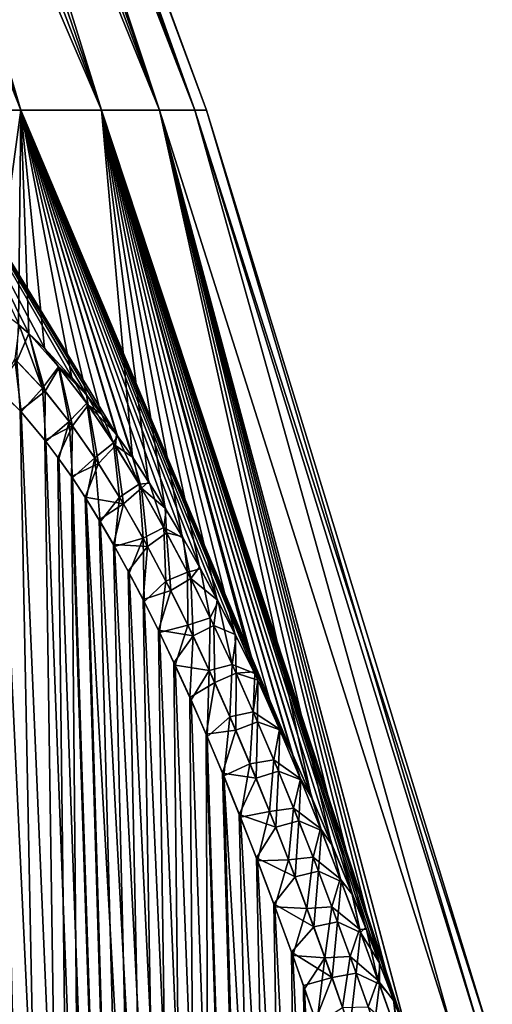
# Model space of a CAD drawing. Header units: metres. Extents: x -109 to 109, y -505 to 40.
# Tile 290 of 331: x 93.7 to 97.08, y -72.84 to -65.8. Entities that reach past the tile are written whole.
import ezdxf

# ---------------------------------------------------------------- set-up
doc = ezdxf.new("R2010")
doc.units = ezdxf.units.M
doc.layers.add('solid_K244224000C74', color=7, linetype='CONTINUOUS')

msp = doc.modelspace()

# ---------------------------------------------------------------- linework, layer by layer
at = {"layer": 'solid_K244224000C74'}
for points in [[(93.706413, -66.448959, -6.888408), (91.135818, -59.914131, -6.771239), (91.480942, -59.914131, -5.968943)], [(93.706413, -66.448959, -6.888408), (92.973717, -66.448959, -8.49279), (91.135818, -59.914131, -6.771239)], [(93.706413, -66.448959, 6.888408), (91.480942, -59.914131, 5.968943), (91.135818, -59.914131, 6.77124)], [(92.973717, -66.448959, 8.49279), (93.706413, -66.448959, 6.888408), (91.135818, -59.914131, 6.77124)], [(93.706413, -66.448959, -6.888408), (91.480942, -59.914131, -5.968943), (91.782127, -59.914131, -5.149138)], [(94.283287, -66.448959, 5.221643), (91.782127, -59.914131, 5.149138), (91.480942, -59.914131, 5.968943)], [(93.706413, -66.448959, 6.888408), (94.283287, -66.448959, 5.221643), (91.480942, -59.914131, 5.968943)], [(94.283287, -66.448959, -5.221643), (91.782127, -59.914131, -5.149138), (92.038483, -59.914131, -4.31423)], [(94.283287, -66.448959, -5.221643), (93.706413, -66.448959, -6.888408), (91.782127, -59.914131, -5.149138)], [(94.283287, -66.448959, 5.221643), (92.038483, -59.914131, 4.31423), (91.782127, -59.914131, 5.149138)], [(94.283287, -66.448959, -5.221643), (92.038483, -59.914131, -4.31423), (92.24926, -59.914131, -3.466668)], [(94.699112, -66.448959, 3.507591), (92.24926, -59.914131, 3.466668), (92.038483, -59.914131, 4.31423)], [(94.283287, -66.448959, 5.221643), (94.699112, -66.448959, 3.507591), (92.038483, -59.914131, 4.31423)], [(94.699112, -66.448959, -3.507591), (92.24926, -59.914131, -3.466668), (92.413841, -59.914131, -2.608938)], [(94.699112, -66.448959, -3.507591), (94.283287, -66.448959, -5.221643), (92.24926, -59.914131, -3.466668)], [(94.699112, -66.448959, 3.507591), (92.413841, -59.914131, 2.608938), (92.24926, -59.914131, 3.466668)], [(94.699112, -66.448959, -3.507591), (92.413841, -59.914131, -2.608938), (92.531746, -59.914131, -1.743554)], [(94.950119, -66.448959, 1.761773), (92.531746, -59.914131, 1.743554), (92.413841, -59.914131, 2.608938)], [(94.699112, -66.448959, 3.507591), (94.950119, -66.448959, 1.761773), (92.413841, -59.914131, 2.608938)], [(94.950119, -66.448959, -1.761773), (92.531746, -59.914131, -1.743554), (92.602631, -59.914131, -0.873057)], [(94.950119, -66.448959, -1.761773), (94.699112, -66.448959, -3.507591), (92.531746, -59.914131, -1.743554)], [(94.950119, -66.448959, 1.761773), (92.602631, -59.914131, 0.873057), (92.531746, -59.914131, 1.743554)], [(94.950119, -66.448959, -1.761773), (92.602631, -59.914131, -0.873057), (92.626282, -59.914131)], [(92.602631, -59.914131, 0.873057), (95.034042, -66.448959), (92.626282, -59.914131)], [(94.950119, -66.448959, 1.761773), (95.034042, -66.448959), (92.602631, -59.914131, 0.873057)], [(95.034042, -66.448959), (94.950119, -66.448959, -1.761773), (92.626282, -59.914131)], [(93.51503, -67.849205, -8.448168), (92.973717, -66.448959, -8.49279), (93.706413, -66.448959, -6.888408)], [(94.399162, -68.777893, 7.202258), (93.706413, -66.448959, 6.888408), (92.973717, -66.448959, 8.49279)], [(94.289665, -68.628799, 7.346004), (94.399162, -68.777893, 7.202258), (92.973717, -66.448959, 8.49279)], [(94.18325, -68.492966, 7.488705), (94.289665, -68.628799, 7.346004), (92.973717, -66.448959, 8.49279)], [(94.079865, -68.369446, 7.629959), (94.18325, -68.492966, 7.488705), (92.973717, -66.448959, 8.49279)], [(93.882317, -68.156311, 7.906448), (94.079865, -68.369446, 7.629959), (92.973717, -66.448959, 8.49279)], [(93.764732, -68.045166, 8.07599), (93.882317, -68.156311, 7.906448), (92.973717, -66.448959, 8.49279)], [(93.696449, -67.985725, 8.175849), (93.764732, -68.045166, 8.07599), (92.973717, -66.448959, 8.49279)], [(93.689911, -67.98037, -8.185557), (93.51503, -67.849205, -8.448168), (93.706413, -66.448959, -6.888408)], [(93.764603, -68.045143, -8.076255), (93.689911, -67.98037, -8.185557), (93.706413, -66.448959, -6.888408)], [(94.504585, -68.929298, -7.06601), (93.706413, -66.448959, -6.888408), (94.283287, -66.448959, -5.221643)], [(93.875626, -68.149628, -7.915969), (93.764603, -68.045143, -8.076255), (93.706413, -66.448959, -6.888408)], [(94.072945, -68.361343, -7.639393), (93.875626, -68.149628, -7.915969), (93.706413, -66.448959, -6.888408)], [(94.176201, -68.484238, -7.498228), (94.072945, -68.361343, -7.639393), (93.706413, -66.448959, -6.888408)], [(94.282516, -68.619484, -7.355564), (94.176201, -68.484238, -7.498228), (93.706413, -66.448959, -6.888408)], [(94.392021, -68.768044, -7.211665), (94.282516, -68.619484, -7.355564), (93.706413, -66.448959, -6.888408)], [(94.504585, -68.929298, -7.06601), (94.392021, -68.768044, -7.211665), (93.706413, -66.448959, -6.888408)], [(95.650711, -71.057091, 5.727945), (94.283287, -66.448959, 5.221643), (93.706413, -66.448959, 6.888408)], [(95.513344, -70.758392, 5.87583), (95.650711, -71.057091, 5.727945), (93.706413, -66.448959, 6.888408)], [(95.40181, -70.524002, 5.997967), (95.513344, -70.758392, 5.87583), (93.706413, -66.448959, 6.888408)], [(95.378555, -70.476082, 6.023699), (95.40181, -70.524002, 5.997967), (93.706413, -66.448959, 6.888408)], [(95.24646, -70.210609, 6.171999), (95.378555, -70.476082, 6.023699), (93.706413, -66.448959, 6.888408)], [(95.117081, -69.961349, 6.320426), (95.24646, -70.210609, 6.171999), (93.706413, -66.448959, 6.888408)], [(94.990387, -69.727173, 6.468386), (95.117081, -69.961349, 6.320426), (93.706413, -66.448959, 6.888408)], [(94.866455, -69.50856, 6.616379), (94.990387, -69.727173, 6.468386), (93.706413, -66.448959, 6.888408)], [(94.745338, -69.304855, 6.764029), (94.866455, -69.50856, 6.616379), (93.706413, -66.448959, 6.888408)], [(94.627045, -69.115044, 6.91069), (94.745338, -69.304855, 6.764029), (93.706413, -66.448959, 6.888408)], [(94.511635, -68.939636, 7.056916), (94.627045, -69.115044, 6.91069), (93.706413, -66.448959, 6.888408)], [(94.399162, -68.777893, 7.202258), (94.511635, -68.939636, 7.056916), (93.706413, -66.448959, 6.888408)], [(95.784607, -71.35936, -5.586965), (94.283287, -66.448959, -5.221643), (94.699112, -66.448959, -3.507591)], [(94.620094, -69.104256, -6.919432), (94.504585, -68.929298, -7.06601), (94.283287, -66.448959, -5.221643)], [(94.738472, -69.293594, -6.772472), (94.620094, -69.104256, -6.919432), (94.283287, -66.448959, -5.221643)], [(94.859665, -69.496834, -6.624535), (94.738472, -69.293594, -6.772472), (94.283287, -66.448959, -5.221643)], [(94.983673, -69.715012, -6.476263), (94.859665, -69.496834, -6.624535), (94.283287, -66.448959, -5.221643)], [(95.110458, -69.948799, -6.328033), (94.983673, -69.715012, -6.476263), (94.283287, -66.448959, -5.221643)], [(95.239937, -70.197723, -6.179347), (95.110458, -69.948799, -6.328033), (94.283287, -66.448959, -5.221643)], [(95.372131, -70.462875, -6.030791), (95.239937, -70.197723, -6.179347), (94.283287, -66.448959, -5.221643)], [(95.401665, -70.523674, -5.998107), (95.372131, -70.462875, -6.030791), (94.283287, -66.448959, -5.221643)], [(95.507027, -70.744896, -5.882671), (95.401665, -70.523674, -5.998107), (94.283287, -66.448959, -5.221643)], [(95.644501, -71.043327, -5.73454), (95.507027, -70.744896, -5.882671), (94.283287, -66.448959, -5.221643)], [(95.784607, -71.35936, -5.586965), (95.644501, -71.043327, -5.73454), (94.283287, -66.448959, -5.221643)], [(96.481544, -73.105301, 4.899496), (94.699112, -66.448959, 3.507591), (94.283287, -66.448959, 5.221643)], [(96.376045, -72.822647, 4.998923), (96.481544, -73.105301, 4.899496), (94.283287, -66.448959, 5.221643)], [(96.275734, -72.559814, 5.094802), (96.376045, -72.822647, 4.998923), (94.283287, -66.448959, 5.221643)], [(96.176476, -72.305542, 5.191098), (96.275734, -72.559814, 5.094802), (94.283287, -66.448959, 5.221643)], [(96.078369, -72.060173, 5.288), (96.176476, -72.305542, 5.191098), (94.283287, -66.448959, 5.221643)], [(95.933319, -71.707893, 5.434099), (96.078369, -72.060173, 5.288), (94.283287, -66.448959, 5.221643)], [(95.790703, -71.373375, 5.580614), (95.933319, -71.707893, 5.434099), (94.283287, -66.448959, 5.221643)], [(95.650711, -71.057091, 5.727945), (95.790703, -71.373375, 5.580614), (94.283287, -66.448959, 5.221643)], [(96.812027, -73.114449, -3.285214), (94.699112, -66.448959, -3.507591), (94.950119, -66.448959, -1.761773)], [(95.92733, -71.693619, -5.440209), (95.784607, -71.35936, -5.586965), (94.699112, -66.448959, -3.507591)], [(96.072487, -72.045654, -5.29387), (95.92733, -71.693619, -5.440209), (94.699112, -66.448959, -3.507591)], [(96.17067, -72.290871, -5.196811), (96.072487, -72.045654, -5.29387), (94.699112, -66.448959, -3.507591)], [(96.269997, -72.544998, -5.100358), (96.17067, -72.290871, -5.196811), (94.699112, -66.448959, -3.507591)], [(96.370392, -72.807693, -5.004322), (96.269997, -72.544998, -5.100358), (94.699112, -66.448959, -3.507591)], [(96.481453, -73.10508, -4.899594), (96.370392, -72.807693, -5.004322), (94.699112, -66.448959, -3.507591)], [(96.812027, -73.114449, -3.285214), (96.481453, -73.10508, -4.899594), (94.699112, -66.448959, -3.507591)], [(96.812042, -73.114449, 3.285115), (94.950119, -66.448959, 1.761773), (94.699112, -66.448959, 3.507591)], [(96.812042, -73.114449, 3.285115), (94.699112, -66.448959, 3.507591), (96.481544, -73.105301, 4.899496)], [(97.009888, -73.114449, -1.6479), (94.950119, -66.448959, -1.761773), (95.034042, -66.448959)], [(97.009888, -73.114449, -1.6479), (96.812027, -73.114449, -3.285214), (94.950119, -66.448959, -1.761773)], [(94.950119, -66.448959, 1.761773), (97.075981, -73.114449), (95.034042, -66.448959)], [(97.009888, -73.114449, 1.647851), (97.075981, -73.114449), (94.950119, -66.448959, 1.761773)], [(97.009888, -73.114449, 1.647851), (94.950119, -66.448959, 1.761773), (96.812042, -73.114449, 3.285115)], [(97.075981, -73.114449), (97.009888, -73.114449, -1.6479), (95.034042, -66.448959)], [(93.663689, -68.226891, 8.368567), (93.861626, -68.434776, 8.095856), (93.696449, -67.985725, 8.175849)], [(93.679619, -68.242073, -8.3461), (93.689911, -67.98037, -8.185557), (93.764603, -68.045143, -8.076255)], [(93.861626, -68.434776, 8.095856), (93.764732, -68.045166, 8.07599), (93.696449, -67.985725, 8.175849)], [(93.8815, -68.457825, -8.069182), (93.679619, -68.242073, -8.3461), (93.764603, -68.045143, -8.076255)], [(93.982269, -68.287895, -7.786486), (93.764603, -68.045143, -8.076255), (93.875626, -68.149628, -7.915969)], [(93.8815, -68.457825, -8.069182), (93.764603, -68.045143, -8.076255), (93.982269, -68.287895, -7.786486)], [(93.977463, -68.282166, 7.79274), (93.882317, -68.156311, 7.906448), (93.764732, -68.045166, 8.07599)], [(93.861626, -68.434776, 8.095856), (93.977463, -68.282166, 7.79274), (93.764732, -68.045166, 8.07599)], [(94.380264, -102.819321, 9.522743), (92.856941, -68.193947, 9.719368), (92.734947, -68.23732, 9.944122)], [(94.380264, -102.819321, 9.522743), (92.981041, -68.180748, 9.500344), (92.856941, -68.193947, 9.719368)], [(94.380264, -102.819321, 9.522743), (93.109276, -68.197083, 9.283277), (92.981041, -68.180748, 9.500344)], [(94.380264, -102.819321, 9.522743), (93.243881, -68.243668, 9.064617), (93.109276, -68.197083, 9.283277)], [(93.982269, -68.287895, -7.786486), (93.875626, -68.149628, -7.915969), (94.072945, -68.361343, -7.639393)], [(93.977463, -68.282166, 7.79274), (94.079865, -68.369446, 7.629959), (93.882317, -68.156311, 7.906448)], [(93.687683, -102.819366, 10.722225), (94.380264, -102.819321, 9.522743), (92.734947, -68.23732, 9.944122)], [(94.380058, -102.819336, -9.523075), (93.238556, -68.241394, -9.073096), (93.382187, -68.320358, -8.84892)], [(94.380058, -102.819336, -9.523075), (93.687553, -102.819359, -10.722473), (93.238556, -68.241394, -9.073096)], [(94.380264, -102.819321, 9.522743), (93.387352, -68.323792, 8.841026), (93.243881, -68.243668, 9.064617)], [(93.679619, -68.242073, -8.3461), (93.702156, -68.598885, -8.380928), (93.536407, -68.437996, -8.618258)], [(93.663689, -68.226891, 8.368567), (93.542068, -68.442955, 8.609971), (93.708611, -68.605797, 8.371897)], [(93.663689, -68.226891, 8.368567), (93.708611, -68.605797, 8.371897), (93.861626, -68.434776, 8.095856)], [(93.8815, -68.457825, -8.069182), (93.702156, -68.598885, -8.380928), (93.679619, -68.242073, -8.3461)], [(94.380058, -102.819336, -9.523075), (93.382187, -68.320358, -8.84892), (93.536407, -68.437996, -8.618258)], [(95.161568, -102.718796, 8.376284), (93.542068, -68.442955, 8.609971), (93.387352, -68.323792, 8.841026)], [(94.380264, -102.819321, 9.522743), (95.161568, -102.718796, 8.376284), (93.387352, -68.323792, 8.841026)], [(93.861626, -68.434776, 8.095856), (94.052338, -68.672905, 7.845361), (93.977463, -68.282166, 7.79274)], [(94.075592, -68.704231, -7.815548), (93.8815, -68.457825, -8.069182), (93.982269, -68.287895, -7.786486)], [(94.178688, -68.544037, 7.537802), (94.079865, -68.369446, 7.629959), (93.977463, -68.282166, 7.79274)], [(94.052338, -68.672905, 7.845361), (94.178688, -68.544037, 7.537802), (93.977463, -68.282166, 7.79274)], [(93.982269, -68.287895, -7.786486), (94.072945, -68.361343, -7.639393), (94.176201, -68.484238, -7.498228)], [(94.187859, -68.556831, -7.526468), (93.982269, -68.287895, -7.786486), (94.176201, -68.484238, -7.498228)], [(94.075592, -68.704231, -7.815548), (93.982269, -68.287895, -7.786486), (94.187859, -68.556831, -7.526468)], [(94.178688, -68.544037, 7.537802), (94.18325, -68.492966, 7.488705), (94.079865, -68.369446, 7.629959)], [(94.380058, -102.819336, -9.523075), (93.536407, -68.437996, -8.618258), (93.702156, -68.598885, -8.380928)], [(95.161568, -102.718796, 8.376284), (93.708611, -68.605797, 8.371897), (93.542068, -68.442955, 8.609971)], [(93.8815, -68.457825, -8.069182), (93.879776, -68.807144, -8.137704), (93.702156, -68.598885, -8.380928)], [(93.861626, -68.434776, 8.095856), (93.708611, -68.605797, 8.371897), (93.886864, -68.816261, 8.128226)], [(93.861626, -68.434776, 8.095856), (93.886864, -68.816261, 8.128226), (94.052338, -68.672905, 7.845361)], [(94.075592, -68.704231, -7.815548), (93.879776, -68.807144, -8.137704), (93.8815, -68.457825, -8.069182)], [(94.187859, -68.556831, -7.526468), (94.176201, -68.484238, -7.498228), (94.282516, -68.619484, -7.355564)], [(94.052338, -68.672905, 7.845361), (94.235497, -68.934357, 7.615168), (94.178688, -68.544037, 7.537802)], [(94.261917, -68.974594, -7.582749), (94.075592, -68.704231, -7.815548), (94.187859, -68.556831, -7.526468)], [(94.370514, -68.825844, 7.30539), (94.18325, -68.492966, 7.488705), (94.178688, -68.544037, 7.537802)], [(94.235497, -68.934357, 7.615168), (94.370514, -68.825844, 7.30539), (94.178688, -68.544037, 7.537802)], [(94.370514, -68.825844, 7.30539), (94.289665, -68.628799, 7.346004), (94.18325, -68.492966, 7.488705)], [(94.187859, -68.556831, -7.526468), (94.282516, -68.619484, -7.355564), (94.392021, -68.768044, -7.211665)], [(94.383698, -68.846306, -7.289752), (94.187859, -68.556831, -7.526468), (94.392021, -68.768044, -7.211665)], [(94.261917, -68.974594, -7.582749), (94.187859, -68.556831, -7.526468), (94.383698, -68.846306, -7.289752)], [(94.380058, -102.819336, -9.523075), (93.702156, -68.598885, -8.380928), (93.879776, -68.807144, -8.137704)], [(95.161568, -102.718796, 8.376284), (93.886864, -68.816261, 8.128226), (93.708611, -68.605797, 8.371897)], [(94.052338, -68.672905, 7.845361), (93.886864, -68.816261, 8.128226), (93.979958, -68.940262, 8.005233)], [(94.052338, -68.672905, 7.845361), (93.979958, -68.940262, 8.005233), (94.075645, -69.076996, 7.881667)], [(94.052338, -68.672905, 7.845361), (94.075645, -69.076996, 7.881667), (94.235497, -68.934357, 7.615168)], [(94.370514, -68.825844, 7.30539), (94.399162, -68.777893, 7.202258), (94.289665, -68.628799, 7.346004)], [(94.075592, -68.704231, -7.815548), (93.972717, -68.930305, -8.01469), (93.879776, -68.807144, -8.137704)], [(94.075592, -68.704231, -7.815548), (94.068329, -69.066254, -7.891024), (93.972717, -68.930305, -8.01469)], [(94.261917, -68.974594, -7.582749), (94.068329, -69.066254, -7.891024), (94.075592, -68.704231, -7.815548)], [(94.383698, -68.846306, -7.289752), (94.392021, -68.768044, -7.211665), (94.504585, -68.929298, -7.06601)], [(94.380058, -102.819336, -9.523075), (93.879776, -68.807144, -8.137704), (93.972717, -68.930305, -8.01469)], [(95.161568, -102.718796, 8.376284), (93.979958, -68.940262, 8.005233), (93.886864, -68.816261, 8.128226)], [(94.235497, -68.934357, 7.615168), (94.411491, -69.21434, 7.402923), (94.370514, -68.825844, 7.30539)], [(94.553741, -69.122963, 7.092354), (94.399162, -68.777893, 7.202258), (94.370514, -68.825844, 7.30539)], [(94.411491, -69.21434, 7.402923), (94.553741, -69.122963, 7.092354), (94.370514, -68.825844, 7.30539)], [(94.553741, -69.122963, 7.092354), (94.511635, -68.939636, 7.056916), (94.399162, -68.777893, 7.202258)], [(94.440773, -69.263313, -7.368348), (94.261917, -68.974594, -7.582749), (94.383698, -68.846306, -7.289752)], [(94.570557, -69.151443, -7.073182), (94.383698, -68.846306, -7.289752), (94.504585, -68.929298, -7.06601)], [(94.440773, -69.263313, -7.368348), (94.383698, -68.846306, -7.289752), (94.570557, -69.151443, -7.073182)], [(94.380058, -102.819336, -9.523075), (93.972717, -68.930305, -8.01469), (94.068329, -69.066254, -7.891024)], [(95.161568, -102.718796, 8.376284), (94.075645, -69.076996, 7.881667), (93.979958, -68.940262, 8.005233)], [(94.261917, -68.974594, -7.582749), (94.166206, -69.215469, -7.767331), (94.068329, -69.066254, -7.891024)], [(94.235497, -68.934357, 7.615168), (94.075645, -69.076996, 7.881667), (94.173653, -69.227135, 7.75803)], [(94.440773, -69.263313, -7.368348), (94.166206, -69.215469, -7.767331), (94.261917, -68.974594, -7.582749)], [(94.235497, -68.934357, 7.615168), (94.173653, -69.227135, 7.75803), (94.274101, -69.390419, 7.634208)], [(94.235497, -68.934357, 7.615168), (94.274101, -69.390419, 7.634208), (94.411491, -69.21434, 7.402923)], [(94.570557, -69.151443, -7.073182), (94.504585, -68.929298, -7.06601), (94.620094, -69.104256, -6.919432)], [(94.553741, -69.122963, 7.092354), (94.627045, -69.115044, 6.91069), (94.511635, -68.939636, 7.056916)], [(95.161369, -102.718834, -8.376556), (94.068329, -69.066254, -7.891024), (94.166206, -69.215469, -7.767331)], [(95.161369, -102.718834, -8.376556), (94.380058, -102.819336, -9.523075), (94.068329, -69.066254, -7.891024)], [(95.161568, -102.718796, 8.376284), (94.173653, -69.227135, 7.75803), (94.075645, -69.076996, 7.881667)], [(94.729187, -69.431999, 6.896048), (94.627045, -69.115044, 6.91069), (94.553741, -69.122963, 7.092354)], [(94.570557, -69.151443, -7.073182), (94.620094, -69.104256, -6.919432), (94.738472, -69.293594, -6.772472)], [(94.729187, -69.431999, 6.896048), (94.745338, -69.304855, 6.764029), (94.627045, -69.115044, 6.91069)], [(94.411491, -69.21434, 7.402923), (94.58078, -69.508743, 7.206393), (94.553741, -69.122963, 7.092354)], [(94.612701, -69.566872, -7.170121), (94.440773, -69.263313, -7.368348), (94.570557, -69.151443, -7.073182)], [(94.58078, -69.508743, 7.206393), (94.729187, -69.431999, 6.896048), (94.553741, -69.122963, 7.092354)], [(94.749321, -69.469017, -6.873967), (94.570557, -69.151443, -7.073182), (94.738472, -69.293594, -6.772472)], [(94.612701, -69.566872, -7.170121), (94.570557, -69.151443, -7.073182), (94.749321, -69.469017, -6.873967)], [(95.161369, -102.718834, -8.376556), (94.166206, -69.215469, -7.767331), (94.266495, -69.377724, -7.643482)], [(94.440773, -69.263313, -7.368348), (94.266495, -69.377724, -7.643482), (94.166206, -69.215469, -7.767331)], [(96.031097, -102.51619, 7.285695), (94.274101, -69.390419, 7.634208), (94.173653, -69.227135, 7.75803)], [(95.161568, -102.718796, 8.376284), (96.031097, -102.51619, 7.285695), (94.173653, -69.227135, 7.75803)], [(94.411491, -69.21434, 7.402923), (94.274101, -69.390419, 7.634208), (94.376831, -69.567383, 7.510493)], [(94.411491, -69.21434, 7.402923), (94.376831, -69.567383, 7.510493), (94.58078, -69.508743, 7.206393)], [(94.440773, -69.263313, -7.368348), (94.369072, -69.553642, -7.519729), (94.266495, -69.377724, -7.643482)], [(94.612701, -69.566872, -7.170121), (94.369072, -69.553642, -7.519729), (94.440773, -69.263313, -7.368348)], [(94.729187, -69.431999, 6.896048), (94.866455, -69.50856, 6.616379), (94.745338, -69.304855, 6.764029)], [(94.749321, -69.469017, -6.873967), (94.738472, -69.293594, -6.772472), (94.859665, -69.496834, -6.624535)], [(95.161369, -102.718834, -8.376556), (94.266495, -69.377724, -7.643482), (94.369072, -69.553642, -7.519729)], [(96.031097, -102.51619, 7.285695), (94.376831, -69.567383, 7.510493), (94.274101, -69.390419, 7.634208)], [(94.58078, -69.508743, 7.206393), (94.743904, -69.814987, 7.023746), (94.729187, -69.431999, 6.896048)], [(94.77832, -69.882133, -6.98596), (94.612701, -69.566872, -7.170121), (94.749321, -69.469017, -6.873967)], [(94.897606, -69.750755, 6.714299), (94.866455, -69.50856, 6.616379), (94.729187, -69.431999, 6.896048)], [(94.743904, -69.814987, 7.023746), (94.897606, -69.750755, 6.714299), (94.729187, -69.431999, 6.896048)], [(94.920876, -69.796272, -6.68961), (94.749321, -69.469017, -6.873967), (94.859665, -69.496834, -6.624535)], [(94.77832, -69.882133, -6.98596), (94.749321, -69.469017, -6.873967), (94.920876, -69.796272, -6.68961)], [(94.58078, -69.508743, 7.206393), (94.376831, -69.567383, 7.510493), (94.481743, -69.758247, 7.387075)], [(94.58078, -69.508743, 7.206393), (94.481743, -69.758247, 7.387075), (94.588913, -69.962967, 7.263917)], [(94.58078, -69.508743, 7.206393), (94.588913, -69.962967, 7.263917), (94.743904, -69.814987, 7.023746)], [(94.920876, -69.796272, -6.68961), (94.859665, -69.496834, -6.624535), (94.983673, -69.715012, -6.476263)], [(94.897606, -69.750755, 6.714299), (94.990387, -69.727173, 6.468386), (94.866455, -69.50856, 6.616379)], [(95.161369, -102.718834, -8.376556), (94.369072, -69.553642, -7.519729), (94.473862, -69.743515, -7.396248)], [(94.612701, -69.566872, -7.170121), (94.473862, -69.743515, -7.396248), (94.369072, -69.553642, -7.519729)], [(96.031097, -102.51619, 7.285695), (94.481743, -69.758247, 7.387075), (94.376831, -69.567383, 7.510493)], [(94.612701, -69.566872, -7.170121), (94.58091, -69.947258, -7.273009), (94.473862, -69.743515, -7.396248)], [(94.77832, -69.882133, -6.98596), (94.58091, -69.947258, -7.273009), (94.612701, -69.566872, -7.170121)], [(95.161369, -102.718834, -8.376556), (94.473862, -69.743515, -7.396248), (94.58091, -69.947258, -7.273009)], [(94.743904, -69.814987, 7.023746), (94.901405, -70.130806, 6.853261), (94.897606, -69.750755, 6.714299)], [(95.059769, -70.077248, 6.545103), (94.990387, -69.727173, 6.468386), (94.897606, -69.750755, 6.714299)], [(94.901405, -70.130806, 6.853261), (95.059769, -70.077248, 6.545103), (94.897606, -69.750755, 6.714299)], [(94.920876, -69.796272, -6.68961), (94.983673, -69.715012, -6.476263), (95.110458, -69.948799, -6.328033)], [(95.059769, -70.077248, 6.545103), (95.117081, -69.961349, 6.320426), (94.990387, -69.727173, 6.468386)], [(96.031097, -102.51619, 7.285695), (94.588913, -69.962967, 7.263917), (94.481743, -69.758247, 7.387075)], [(94.743904, -69.814987, 7.023746), (94.588913, -69.962967, 7.263917), (94.698227, -70.182274, 7.141235)], [(94.743904, -69.814987, 7.023746), (94.698227, -70.182274, 7.141235), (94.901405, -70.130806, 6.853261)], [(94.938156, -70.207024, -6.814218), (94.77832, -69.882133, -6.98596), (94.920876, -69.796272, -6.68961)], [(95.085915, -70.131584, -6.518294), (94.920876, -69.796272, -6.68961), (95.110458, -69.948799, -6.328033)], [(94.938156, -70.207024, -6.814218), (94.920876, -69.796272, -6.68961), (95.085915, -70.131584, -6.518294)], [(94.77832, -69.882133, -6.98596), (94.690125, -70.165627, -7.150231), (94.58091, -69.947258, -7.273009)], [(94.938156, -70.207024, -6.814218), (94.690125, -70.165627, -7.150231), (94.77832, -69.882133, -6.98596)], [(95.161369, -102.718834, -8.376556), (94.58091, -69.947258, -7.273009), (94.690125, -70.165627, -7.150231)], [(96.031097, -102.51619, 7.285695), (94.698227, -70.182274, 7.141235), (94.588913, -69.962967, 7.263917)], [(95.216248, -70.41024, 6.387012), (95.117081, -69.961349, 6.320426), (95.059769, -70.077248, 6.545103)], [(95.085915, -70.131584, -6.518294), (95.110458, -69.948799, -6.328033), (95.239937, -70.197723, -6.179347)], [(95.216248, -70.41024, 6.387012), (95.24646, -70.210609, 6.171999), (95.117081, -69.961349, 6.320426)], [(94.901405, -70.130806, 6.853261), (95.053764, -70.454521, 6.693536), (95.059769, -70.077248, 6.545103)], [(95.053764, -70.454521, 6.693536), (95.216248, -70.41024, 6.387012), (95.059769, -70.077248, 6.545103)], [(95.161369, -102.718834, -8.376556), (94.690125, -70.165627, -7.150231), (94.801506, -70.398438, -7.027929)], [(94.938156, -70.207024, -6.814218), (94.801506, -70.398438, -7.027929), (94.690125, -70.165627, -7.150231)], [(94.901405, -70.130806, 6.853261), (94.698227, -70.182274, 7.141235), (94.809708, -70.41597, 7.019042)], [(94.901405, -70.130806, 6.853261), (94.809708, -70.41597, 7.019042), (95.053764, -70.454521, 6.693536)], [(95.092712, -70.53994, -6.65347), (94.938156, -70.207024, -6.814218), (95.085915, -70.131584, -6.518294)], [(95.24511, -70.473495, -6.358341), (95.085915, -70.131584, -6.518294), (95.239937, -70.197723, -6.179347)], [(95.092712, -70.53994, -6.65347), (95.085915, -70.131584, -6.518294), (95.24511, -70.473495, -6.358341)], [(96.031097, -102.51619, 7.285695), (94.809708, -70.41597, 7.019042), (94.698227, -70.182274, 7.141235)], [(94.938156, -70.207024, -6.814218), (94.915062, -70.646133, -6.906168), (94.801506, -70.398438, -7.027929)], [(95.092712, -70.53994, -6.65347), (94.915062, -70.646133, -6.906168), (94.938156, -70.207024, -6.814218)], [(95.216248, -70.41024, 6.387012), (95.378555, -70.476082, 6.023699), (95.24646, -70.210609, 6.171999)], [(95.24511, -70.473495, -6.358341), (95.239937, -70.197723, -6.179347), (95.372131, -70.462875, -6.030791)], [(95.161369, -102.718834, -8.376556), (94.801506, -70.398438, -7.027929), (94.915062, -70.646133, -6.906168)], [(96.031097, -102.51619, 7.285695), (94.923332, -70.664543, 6.897407), (94.809708, -70.41597, 7.019042)], [(95.053764, -70.454521, 6.693536), (94.809708, -70.41597, 7.019042), (94.923332, -70.664543, 6.897407)], [(95.053764, -70.454521, 6.693536), (94.923332, -70.664543, 6.897407), (95.039078, -70.928665, 6.776448)], [(95.053764, -70.454521, 6.693536), (95.039078, -70.928665, 6.776448), (95.201393, -70.784988, 6.543456)], [(95.053764, -70.454521, 6.693536), (95.201393, -70.784988, 6.543456), (95.216248, -70.41024, 6.387012)], [(95.201393, -70.784988, 6.543456), (95.367569, -70.748734, 6.23875), (95.216248, -70.41024, 6.387012)], [(95.367569, -70.748734, 6.23875), (95.378555, -70.476082, 6.023699), (95.216248, -70.41024, 6.387012)], [(95.242462, -70.879471, -6.502417), (95.092712, -70.53994, -6.65347), (95.24511, -70.473495, -6.358341)], [(95.242462, -70.879471, -6.502417), (95.24511, -70.473495, -6.358341), (95.399033, -70.820892, -6.208378)], [(95.24511, -70.473495, -6.358341), (95.372131, -70.462875, -6.030791), (95.401665, -70.523674, -5.998107)], [(95.399033, -70.820892, -6.208378), (95.24511, -70.473495, -6.358341), (95.401665, -70.523674, -5.998107)], [(95.367569, -70.748734, 6.23875), (95.40181, -70.524002, 5.997967), (95.378555, -70.476082, 6.023699)], [(95.555916, -70.874466, 5.853786), (95.40181, -70.524002, 5.997967), (95.367569, -70.748734, 6.23875)], [(95.399033, -70.820892, -6.208378), (95.401665, -70.523674, -5.998107), (95.557831, -70.878876, -5.852016)], [(95.557831, -70.878876, -5.852016), (95.401665, -70.523674, -5.998107), (95.507027, -70.744896, -5.882671)], [(95.555916, -70.874466, 5.853786), (95.513344, -70.758392, 5.87583), (95.40181, -70.524002, 5.997967)], [(95.092712, -70.53994, -6.65347), (95.030739, -70.90937, -6.785068), (94.915062, -70.646133, -6.906168)], [(95.242462, -70.879471, -6.502417), (95.030739, -70.90937, -6.785068), (95.092712, -70.53994, -6.65347)], [(95.161369, -102.718834, -8.376556), (94.915062, -70.646133, -6.906168), (95.030739, -70.90937, -6.785068)], [(96.031097, -102.51619, 7.285695), (95.039078, -70.928665, 6.776448), (94.923332, -70.664543, 6.897407)], [(95.201393, -70.784988, 6.543456), (95.039078, -70.928665, 6.776448), (95.15696, -71.208015, 6.656155)], [(95.201393, -70.784988, 6.543456), (95.15696, -71.208015, 6.656155), (95.344704, -71.121086, 6.401943)], [(95.201393, -70.784988, 6.543456), (95.344704, -71.121086, 6.401943), (95.367569, -70.748734, 6.23875)], [(95.344704, -71.121086, 6.401943), (95.514229, -71.09182, 6.099156), (95.367569, -70.748734, 6.23875)], [(95.555916, -70.874466, 5.853786), (95.367569, -70.748734, 6.23875), (95.514229, -71.09182, 6.099156)], [(95.557831, -70.878876, -5.852016), (95.507027, -70.744896, -5.882671), (95.644501, -71.043327, -5.73454)], [(95.555916, -70.874466, 5.853786), (95.650711, -71.057091, 5.727945), (95.513344, -70.758392, 5.87583)], [(95.242462, -70.879471, -6.502417), (95.148575, -71.187828, -6.664617), (95.030739, -70.90937, -6.785068)], [(95.387779, -71.224701, -6.360115), (95.148575, -71.187828, -6.664617), (95.242462, -70.879471, -6.502417)], [(95.387779, -71.224701, -6.360115), (95.242462, -70.879471, -6.502417), (95.399033, -70.820892, -6.208378)], [(95.387779, -71.224701, -6.360115), (95.399033, -70.820892, -6.208378), (95.548119, -71.173042, -6.067387)], [(95.548119, -71.173042, -6.067387), (95.399033, -70.820892, -6.208378), (95.557831, -70.878876, -5.852016)], [(95.555916, -70.874466, 5.853786), (95.514229, -71.09182, 6.099156), (95.704788, -71.227623, 5.718457)], [(95.548119, -71.173042, -6.067387), (95.557831, -70.878876, -5.852016), (95.708527, -71.236717, -5.715112)], [(95.555916, -70.874466, 5.853786), (95.704788, -71.227623, 5.718457), (95.650711, -71.057091, 5.727945)], [(95.708527, -71.236717, -5.715112), (95.557831, -70.878876, -5.852016), (95.644501, -71.043327, -5.73454)], [(96.030968, -102.516228, -7.285848), (95.030739, -70.90937, -6.785068), (95.148575, -71.187828, -6.664617)], [(96.030968, -102.516228, -7.285848), (95.161369, -102.718834, -8.376556), (95.030739, -70.90937, -6.785068)], [(96.031097, -102.51619, 7.285695), (95.15696, -71.208015, 6.656155), (95.039078, -70.928665, 6.776448)], [(95.708527, -71.236717, -5.715112), (95.644501, -71.043327, -5.73454), (95.784607, -71.35936, -5.586965)], [(95.704788, -71.227623, 5.718457), (95.790703, -71.373375, 5.580614), (95.650711, -71.057091, 5.727945)], [(95.344704, -71.121086, 6.401943), (95.15696, -71.208015, 6.656155), (95.27697, -71.503578, 6.53662)], [(95.344704, -71.121086, 6.401943), (95.27697, -71.503578, 6.53662), (95.484009, -71.462044, 6.268167)], [(95.344704, -71.121086, 6.401943), (95.484009, -71.462044, 6.268167), (95.514229, -71.09182, 6.099156)], [(95.484009, -71.462044, 6.268167), (95.656578, -71.438911, 5.967406), (95.514229, -71.09182, 6.099156)], [(95.704788, -71.227623, 5.718457), (95.514229, -71.09182, 6.099156), (95.656578, -71.438911, 5.967406)], [(96.030968, -102.516228, -7.285848), (95.148575, -71.187828, -6.664617), (95.268547, -71.482506, -6.544915)], [(95.387779, -71.224701, -6.360115), (95.268547, -71.482506, -6.544915), (95.148575, -71.187828, -6.664617)], [(96.988808, -102.20826, 6.254889), (95.27697, -71.503578, 6.53662), (95.15696, -71.208015, 6.656155)], [(96.031097, -102.51619, 7.285695), (96.988808, -102.20826, 6.254889), (95.15696, -71.208015, 6.656155)], [(95.528999, -71.574844, -6.225689), (95.268547, -71.482506, -6.544915), (95.387779, -71.224701, -6.360115)], [(95.528999, -71.574844, -6.225689), (95.387779, -71.224701, -6.360115), (95.548119, -71.173042, -6.067387)], [(95.528999, -71.574844, -6.225689), (95.548119, -71.173042, -6.067387), (95.692795, -71.529251, -5.934391)], [(95.692795, -71.529251, -5.934391), (95.548119, -71.173042, -6.067387), (95.708527, -71.236717, -5.715112)], [(95.704788, -71.227623, 5.718457), (95.656578, -71.438911, 5.967406), (95.849213, -71.583931, 5.590774)], [(95.704788, -71.227623, 5.718457), (95.849213, -71.583931, 5.590774), (95.790703, -71.373375, 5.580614)], [(95.692795, -71.529251, -5.934391), (95.708527, -71.236717, -5.715112), (95.854713, -71.597717, -5.585942)], [(95.854713, -71.597717, -5.585942), (95.708527, -71.236717, -5.715112), (95.784607, -71.35936, -5.586965)], [(95.854713, -71.597717, -5.585942), (95.784607, -71.35936, -5.586965), (95.92733, -71.693619, -5.440209)], [(95.484009, -71.462044, 6.268167), (95.619598, -71.807266, 6.141442), (95.656578, -71.438911, 5.967406)], [(95.619598, -71.807266, 6.141442), (95.79496, -71.78952, 5.842746), (95.656578, -71.438911, 5.967406)], [(95.849213, -71.583931, 5.590774), (95.656578, -71.438911, 5.967406), (95.79496, -71.78952, 5.842746)], [(95.849213, -71.583931, 5.590774), (95.933319, -71.707893, 5.434099), (95.790703, -71.373375, 5.580614)], [(96.030968, -102.516228, -7.285848), (95.268547, -71.482506, -6.544915), (95.390656, -71.793617, -6.426009)], [(95.528999, -71.574844, -6.225689), (95.390656, -71.793617, -6.426009), (95.268547, -71.482506, -6.544915)], [(95.484009, -71.462044, 6.268167), (95.27697, -71.503578, 6.53662), (95.399109, -71.815559, 6.417885)], [(96.988808, -102.20826, 6.254889), (95.399109, -71.815559, 6.417885), (95.27697, -71.503578, 6.53662)], [(95.484009, -71.462044, 6.268167), (95.399109, -71.815559, 6.417885), (95.619598, -71.807266, 6.141442)], [(95.666443, -71.929176, -6.098341), (95.390656, -71.793617, -6.426009), (95.528999, -71.574844, -6.225689)], [(95.666443, -71.929176, -6.098341), (95.528999, -71.574844, -6.225689), (95.692795, -71.529251, -5.934391)], [(95.666443, -71.929176, -6.098341), (95.692795, -71.529251, -5.934391), (95.83342, -71.888954, -5.808573)], [(95.83342, -71.888954, -5.808573), (95.692795, -71.529251, -5.934391), (95.854713, -71.597717, -5.585942)], [(95.849213, -71.583931, 5.590774), (95.79496, -71.78952, 5.842746), (95.989571, -71.942947, 5.469926)], [(95.83342, -71.888954, -5.808573), (95.854713, -71.597717, -5.585942), (95.996735, -71.96151, -5.4638)], [(95.849213, -71.583931, 5.590774), (95.989571, -71.942947, 5.469926), (95.933319, -71.707893, 5.434099)], [(95.996735, -71.96151, -5.4638), (95.854713, -71.597717, -5.585942), (95.92733, -71.693619, -5.440209)], [(95.996735, -71.96151, -5.4638), (95.92733, -71.693619, -5.440209), (96.072487, -72.045654, -5.29387)], [(95.989571, -71.942947, 5.469926), (96.078369, -72.060173, 5.288), (95.933319, -71.707893, 5.434099)], [(96.030968, -102.516228, -7.285848), (95.390656, -71.793617, -6.426009), (95.514908, -72.121246, -6.307924)], [(95.666443, -71.929176, -6.098341), (95.514908, -72.121246, -6.307924), (95.390656, -71.793617, -6.426009)], [(95.619598, -71.807266, 6.141442), (95.751732, -72.156181, 6.021099), (95.79496, -71.78952, 5.842746)], [(95.751732, -72.156181, 6.021099), (95.929688, -72.143166, 5.724466), (95.79496, -71.78952, 5.842746)], [(95.989571, -71.942947, 5.469926), (95.79496, -71.78952, 5.842746), (95.929688, -72.143166, 5.724466)], [(95.619598, -71.807266, 6.141442), (95.399109, -71.815559, 6.417885), (95.523384, -72.144058, 6.299978)], [(96.988808, -102.20826, 6.254889), (95.523384, -72.144058, 6.299978), (95.399109, -71.815559, 6.417885)], [(95.619598, -71.807266, 6.141442), (95.523384, -72.144058, 6.299978), (95.751732, -72.156181, 6.021099)], [(95.800354, -72.287216, -5.977487), (95.514908, -72.121246, -6.307924), (95.666443, -71.929176, -6.098341)], [(95.800354, -72.287216, -5.977487), (95.666443, -71.929176, -6.098341), (95.83342, -71.888954, -5.808573)], [(95.800354, -72.287216, -5.977487), (95.83342, -71.888954, -5.808573), (95.970261, -72.251778, -5.689331)], [(95.970261, -72.251778, -5.689331), (95.83342, -71.888954, -5.808573), (95.996735, -71.96151, -5.4638)], [(95.989571, -71.942947, 5.469926), (95.929688, -72.143166, 5.724466), (96.126175, -72.304382, 5.355308)], [(95.970261, -72.251778, -5.689331), (95.996735, -71.96151, -5.4638), (96.134872, -72.327789, -5.348063)], [(95.989571, -71.942947, 5.469926), (96.126175, -72.304382, 5.355308), (96.078369, -72.060173, 5.288)], [(96.134872, -72.327789, -5.348063), (95.996735, -71.96151, -5.4638), (96.072487, -72.045654, -5.29387)], [(96.134872, -72.327789, -5.348063), (96.072487, -72.045654, -5.29387), (96.17067, -72.290871, -5.196811)], [(96.126175, -72.304382, 5.355308), (96.176476, -72.305542, 5.191098), (96.078369, -72.060173, 5.288)], [(96.030968, -102.516228, -7.285848), (95.514908, -72.121246, -6.307924), (95.641289, -72.46666, -6.190765)], [(95.800354, -72.287216, -5.977487), (95.641289, -72.46666, -6.190765), (95.514908, -72.121246, -6.307924)], [(96.988808, -102.20826, 6.254889), (95.64978, -72.490303, 6.183001), (95.523384, -72.144058, 6.299978)], [(95.751732, -72.156181, 6.021099), (95.523384, -72.144058, 6.299978), (95.64978, -72.490303, 6.183001)], [(95.751732, -72.156181, 6.021099), (95.880638, -72.508339, 5.906596), (95.929688, -72.143166, 5.724466)], [(95.880638, -72.508339, 5.906596), (96.060997, -72.499519, 5.612048), (95.929688, -72.143166, 5.724466)], [(96.126175, -72.304382, 5.355308), (95.929688, -72.143166, 5.724466), (96.060997, -72.499519, 5.612048)], [(95.751732, -72.156181, 6.021099), (95.64978, -72.490303, 6.183001), (95.880638, -72.508339, 5.906596)], [(95.930954, -72.648544, -5.862591), (95.641289, -72.46666, -6.190765), (95.800354, -72.287216, -5.977487)], [(95.930954, -72.648544, -5.862591), (95.800354, -72.287216, -5.977487), (95.970261, -72.251778, -5.689331)], [(95.930954, -72.648544, -5.862591), (95.970261, -72.251778, -5.689331), (96.103592, -72.617363, -5.576081)], [(96.103592, -72.617363, -5.576081), (95.970261, -72.251778, -5.689331), (96.134872, -72.327789, -5.348063)], [(96.126175, -72.304382, 5.355308), (96.060997, -72.499519, 5.612048), (96.259239, -72.667999, 5.246416)], [(96.103592, -72.617363, -5.576081), (96.134872, -72.327789, -5.348063), (96.26944, -72.696266, -5.23812)], [(96.126175, -72.304382, 5.355308), (96.259239, -72.667999, 5.246416), (96.176476, -72.305542, 5.191098)], [(96.134872, -72.327789, -5.348063), (96.17067, -72.290871, -5.196811), (96.269997, -72.544998, -5.100358)], [(96.26944, -72.696266, -5.23812), (96.134872, -72.327789, -5.348063), (96.269997, -72.544998, -5.100358)], [(96.259239, -72.667999, 5.246416), (96.275734, -72.559814, 5.094802), (96.176476, -72.305542, 5.191098)], [(96.030968, -102.516228, -7.285848), (95.641289, -72.46666, -6.190765), (95.726738, -72.706558, -6.113168)], [(95.930954, -72.648544, -5.862591), (95.726738, -72.706558, -6.113168), (95.641289, -72.46666, -6.190765)], [(96.988808, -102.20826, 6.254889), (95.735229, -72.730751, 6.105526), (95.64978, -72.490303, 6.183001)], [(95.880638, -72.508339, 5.906596), (95.64978, -72.490303, 6.183001), (95.735229, -72.730751, 6.105526)], [(95.880638, -72.508339, 5.906596), (95.735229, -72.730751, 6.105526), (95.821625, -72.979095, 6.028484)], [(95.880638, -72.508339, 5.906596), (95.821625, -72.979095, 6.028484), (96.006493, -72.863419, 5.797503)], [(95.880638, -72.508339, 5.906596), (96.006493, -72.863419, 5.797503), (96.060997, -72.499519, 5.612048)], [(96.006493, -72.863419, 5.797503), (96.189087, -72.858322, 5.505033), (96.060997, -72.499519, 5.612048)], [(96.259239, -72.667999, 5.246416), (96.060997, -72.499519, 5.612048), (96.189087, -72.858322, 5.505033)], [(96.259239, -72.667999, 5.246416), (96.376045, -72.822647, 4.998923), (96.275734, -72.559814, 5.094802)], [(96.26944, -72.696266, -5.23812), (96.269997, -72.544998, -5.100358), (96.370392, -72.807693, -5.004322)], [(96.058456, -73.012756, -5.753132), (95.930954, -72.648544, -5.862591), (96.103592, -72.617363, -5.576081)], [(96.058456, -73.012756, -5.753132), (96.103592, -72.617363, -5.576081), (96.23365, -72.985374, -5.468282)], [(96.23365, -72.985374, -5.468282), (96.103592, -72.617363, -5.576081), (96.26944, -72.696266, -5.23812)], [(95.930954, -72.648544, -5.862591), (95.813126, -72.954361, -6.036001), (95.726738, -72.706558, -6.113168)], [(96.030968, -102.516228, -7.285848), (95.726738, -72.706558, -6.113168), (95.813126, -72.954361, -6.036001)], [(96.058456, -73.012756, -5.753132), (95.813126, -72.954361, -6.036001), (95.930954, -72.648544, -5.862591)], [(96.259239, -72.667999, 5.246416), (96.189087, -72.858322, 5.505033), (96.389023, -73.033546, 5.142751)], [(96.23365, -72.985374, -5.468282), (96.26944, -72.696266, -5.23812), (96.400665, -73.066704, -5.133491)], [(96.259239, -72.667999, 5.246416), (96.389023, -73.033546, 5.142751), (96.376045, -72.822647, 4.998923)], [(96.400665, -73.066704, -5.133491), (96.26944, -72.696266, -5.23812), (96.370392, -72.807693, -5.004322)], [(96.988808, -102.20826, 6.254889), (95.821625, -72.979095, 6.028484), (95.735229, -72.730751, 6.105526)], [(96.400665, -73.066704, -5.133491), (96.370392, -72.807693, -5.004322), (96.481453, -73.10508, -4.899594)], [(96.389023, -73.033546, 5.142751), (96.481544, -73.105301, 4.899496), (96.376045, -72.822647, 4.998923)]]:
    msp.add_3dface(points, dxfattribs=at)

doc.saveas('drawing.dxf')
